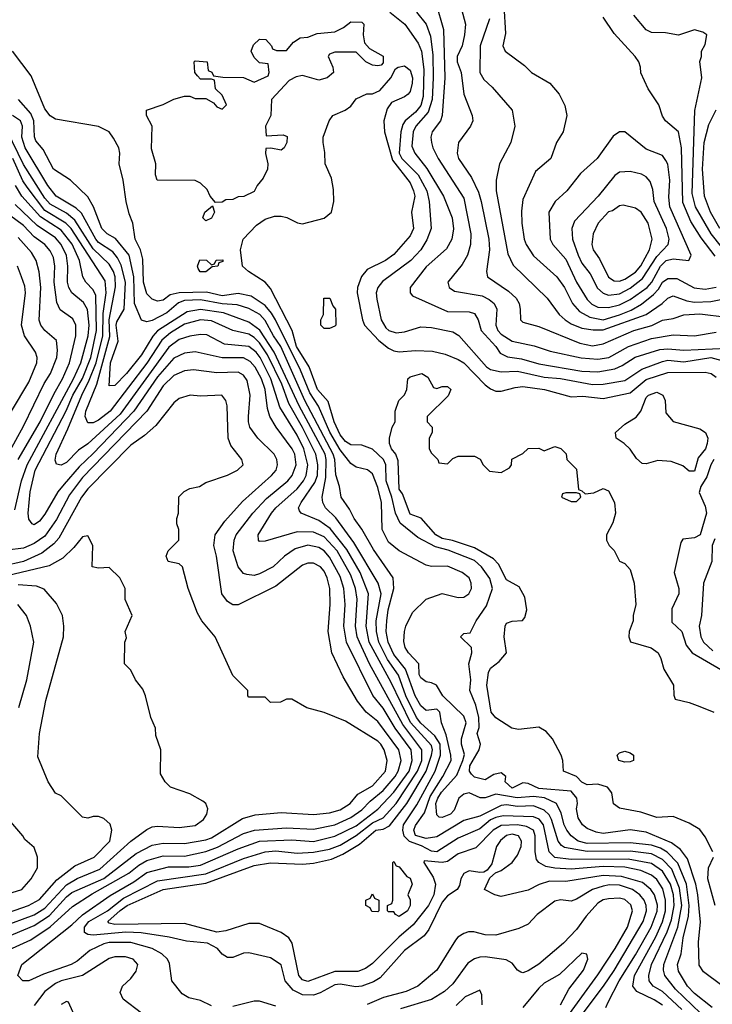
# Model space of a CAD drawing. Header units: inches. Extents: x 1793389 to 1900389, y 320802 to 470796.
# Tile 605 of 656: x 1853496 to 1856076, y 421082 to 424747. Entities that reach past the tile are written whole.
import ezdxf

# ---------------------------------------------------------------- set-up
doc = ezdxf.new("R2010")
doc.units = ezdxf.units.IN
doc.header["$MEASUREMENT"] = 0
doc.layers.add('B8452', color=7, linetype='Continuous')

msp = doc.modelspace()

# ---------------------------------------------------------------- linework, layer by layer
at = {"layer": 'B8452', "color": 2}
for points, elevation in [([(1855046, 424810), (1855074.6, 424710), (1855079.6, 424530), (1855070.4, 424390), (1855063.8, 424370), (1855033, 424330), (1855028.2, 424310), (1855030.4, 424290), (1855034.9, 424270), (1855054.4, 424230), (1855150, 424082.8), (1855177, 423950), (1855175.8, 423910), (1855163.8, 423870), (1855143.9, 423836.1), (1855090.8, 423770), (1855096, 423750), (1855115.9, 423735.9), (1855218.5, 423718.5), (1855245.1, 423705.1), (1855263, 423690), (1855274, 423670), (1855270.3, 423610), (1855277, 423590), (1855290, 423577), (1855330, 423550.4), (1855412.5, 423532.5), (1855472.7, 423512.7), (1855588.1, 423488.1), (1855650, 423483.2), (1855690.7, 423489.3), (1855763.7, 423530), (1855850, 423560.8), (1855930, 423574.3), (1856010, 423570.4), (1856090, 423583.7)], 266), ([(1855130.7, 424830), (1855156.3, 424730), (1855152.7, 424690), (1855143.8, 424650), (1855125.7, 424610), (1855125.7, 424590), (1855140.3, 424550), (1855150.4, 424470), (1855182, 424390), (1855184, 424370), (1855174.8, 424350), (1855130.7, 424290), (1855126, 424250), (1855130.5, 424230), (1855179, 424159), (1855204.8, 424104.8), (1855215.6, 424070), (1855244.2, 423930), (1855246.7, 423890), (1855234.9, 423810), (1855239.1, 423790), (1855316.7, 423736.7), (1855344.9, 423710), (1855356.3, 423690), (1855360.7, 423670), (1855361, 423630), (1855370, 423621), (1855430, 423604.9), (1855582.6, 423542.6), (1855630, 423533.1), (1855670, 423540.3), (1855783.7, 423590), (1855850.8, 423609.2), (1855890, 423628.7), (1855930, 423634.9), (1855970, 423648), (1856030, 423651.5), (1856130, 423639.5)], 270), ([(1854875.2, 424775.2), (1854930.4, 424730), (1854980, 424660), (1854992.3, 424630), (1855001.5, 424561.5), (1854998.8, 424461.2), (1854990, 424427.8), (1854970, 424403.1), (1854931.8, 424370), (1854923.7, 424356.3), (1854916.1, 424330), (1854910.2, 424250.2), (1854919.6, 424230), (1854980.8, 424170), (1855012.6, 424110), (1855021.7, 424070), (1855028.4, 423970), (1855013, 423927), (1854990.4, 423890), (1854952.7, 423850), (1854847.9, 423772.1), (1854830.3, 423749.7), (1854823.7, 423730), (1854826.4, 423706.4), (1854842.6, 423630), (1854859.5, 423599.5), (1854870.7, 423590), (1854898.3, 423581.7), (1854930, 423584.9), (1854990, 423603.8), (1855030, 423601.3), (1855110, 423584.9), (1855132.1, 423572.1), (1855235.1, 423455.1), (1855250, 423445.3), (1855290, 423436.5), (1855350, 423439), (1855450, 423416.5), (1855510, 423411.3), (1855630, 423389.1), (1855670, 423390.2), (1855750, 423404.4), (1855813.3, 423446.7), (1855890, 423474.9), (1855910, 423479.1), (1855970, 423474), (1856070, 423489.2), (1856144, 423470)], 258), ([(1854974.8, 424774.8), (1855010, 424730.6), (1855025.9, 424685.9), (1855034.6, 424614.6), (1855036.9, 424530), (1855032, 424450), (1855017.7, 424402.3), (1854971.8, 424350), (1854961.5, 424330), (1854956.7, 424276.7), (1854968.4, 424250), (1855013.3, 424193.3), (1855075.3, 424090), (1855107, 424010), (1855111.8, 423968.2), (1855106, 423930), (1855085.5, 423894.5), (1855010, 423827), (1854950.8, 423750), (1854951, 423730), (1854958.8, 423718.8), (1855090, 423660.4), (1855170, 423659.5), (1855190, 423653), (1855203.8, 423630), (1855215.3, 423590), (1855270.3, 423530), (1855285.4, 423505.4), (1855312.6, 423492.6), (1855364.8, 423484.8), (1855430, 423466.5), (1855590, 423438.5), (1855650, 423436.1), (1855712.7, 423447.3), (1855740.3, 423459.7), (1855789, 423491), (1855880.8, 423519.2), (1855910, 423522.4), (1855970, 423516.9), (1856130, 423524.4)], 262), ([(1855299, 424799), (1855305.2, 424694.8), (1855296, 424650), (1855304.7, 424630), (1855376.8, 424576.8), (1855402, 424550), (1855471.3, 424510), (1855506, 424470), (1855527.1, 424427.1), (1855534.8, 424390), (1855520.7, 424330), (1855496.3, 424290), (1855474, 424230), (1855418, 424182), (1855370, 424078), (1855365.3, 424034.7), (1855367, 423990), (1855375.5, 423930), (1855383, 423910), (1855410, 423867.7), (1855497.1, 423790), (1855524.9, 423750), (1855555.3, 423690), (1855581.1, 423661.1), (1855620.3, 423640.3), (1855669.8, 423630.2), (1855730, 423648.4), (1855774.2, 423665.8), (1855811.9, 423688.1), (1855856.5, 423723.5), (1855875.5, 423744.5), (1855890, 423770.3), (1855910, 423784.2), (1855944.2, 423784.2), (1856009.1, 423749.1), (1856050, 423744), (1856090, 423751.6)], 278), ([(1855246, 424750), (1855211.7, 424650), (1855210.5, 424550.5), (1855224.7, 424524.7), (1855255.9, 424495.9), (1855330.5, 424410.5), (1855341, 424350), (1855326, 424290), (1855282.8, 424210), (1855270.6, 424149.4), (1855270.5, 424110), (1855314.9, 423874.9), (1855333.7, 423833.7), (1855460.7, 423710), (1855505.5, 423650), (1855528, 423630), (1855550, 423614.9), (1855590, 423598.9), (1855632.4, 423592.4), (1855670, 423593), (1855829.8, 423650.2), (1855889.6, 423690), (1855910, 423710.5), (1855930, 423719.5), (1855980.6, 423700.6), (1856010, 423695.5), (1856070, 423697.4), (1856150, 423714.4)], 274), ([(1856087.2, 423867.2), (1856034.8, 423934.8), (1855996, 423996), (1855966.1, 424066.1), (1855961.7, 424270), (1855950, 424329), (1855902, 424370), (1855890, 424388), (1855877.2, 424430), (1855837.2, 424490), (1855809.3, 424549.3), (1855809.2, 424570), (1855802.7, 424590), (1855789.2, 424610), (1855710, 424696), (1855670, 424756)], 278), ([(1856110, 423901), (1856071.9, 423950), (1856014, 424050), (1856000.5, 424099.5), (1856011.5, 424408.5), (1856037.2, 424530), (1856029.1, 424590.9), (1856035.3, 424610), (1856035.3, 424630), (1856050, 424654), (1856055.3, 424690), (1856040.2, 424700.2), (1856010, 424709), (1855950, 424689), (1855902, 424698), (1855850, 424699), (1855830, 424709), (1855783.7, 424763.7)], 274), ([(1856075.4, 421070), (1856010, 421123.1), (1855984, 421150), (1855950, 421205.2), (1855946.9, 421230), (1855959.7, 421270), (1855968.1, 421330), (1855987.5, 421410), (1855989.9, 421450), (1855979.5, 421530), (1855948.1, 421608.1), (1855908.1, 421648.1), (1855883.1, 421663.1), (1855850, 421674.8), (1855770, 421683.2), (1855610, 421680.7), (1855576.2, 421690), (1855549.8, 421709.8), (1855533.7, 421730), (1855524.2, 421750), (1855513.5, 421793.5), (1855495.1, 421830), (1855451.2, 421851.2), (1855410, 421855.7), (1855348.6, 421851.4), (1855270, 421863.9), (1855230, 421851.2), (1855211.3, 421851.3), (1855170, 421869.7), (1855150, 421865.1), (1855132.2, 421850), (1855114.7, 421805.3), (1855100.4, 421790), (1855070, 421777.6), (1855059, 421779), (1855050, 421788), (1855046.6, 421830), (1855053.8, 421850), (1855067.5, 421872.5), (1855124.2, 421935.8), (1855147.2, 421990), (1855152.5, 422012.5), (1855141.7, 422050), (1855141.5, 422070), (1855158.7, 422130), (1855150, 422155.1), (1855072.7, 422230), (1855048.7, 422270), (1855030, 422279.3), (1855010, 422282.7), (1854990, 422297.2), (1854984.2, 422310), (1854982.7, 422350), (1854944.5, 422390), (1854932, 422410), (1854927.2, 422432.8), (1854929.4, 422470), (1854934, 422490), (1854959.3, 422540.7), (1855010, 422590.8), (1855070, 422610.8), (1855130, 422596.3), (1855150, 422597.3), (1855169, 422610), (1855179.5, 422630), (1855178.4, 422650), (1855170, 422669), (1855144, 422690), (1855090, 422713.3), (1855030, 422712), (1855010, 422717), (1854909.3, 422770), (1854870, 422802), (1854846, 422850), (1854844.2, 422950), (1854830, 423005.2), (1854810, 423057.2), (1854791.7, 423071.7), (1854750, 423080.9), (1854730, 423094.5), (1854690, 423146), (1854651.9, 423211.9), (1854608.6, 423308.6), (1854577.5, 423357.5), (1854542.6, 423442.6), (1854448.9, 423630), (1854434.7, 423654.7), (1854410, 423683.1), (1854358.2, 423718.2), (1854310, 423727.8), (1854250, 423718.5), (1854192.5, 423732.5), (1854090.1, 423729.9), (1854056.7, 423723.3), (1854030, 423703.6), (1854010, 423699.5), (1853990, 423707), (1853970, 423726), (1853957.3, 423770), (1853955.2, 423855.2), (1853946.3, 423890), (1853926.6, 423930), (1853918, 423990), (1853903.9, 424023.9), (1853892.7, 424070), (1853881.2, 424150), (1853866.6, 424210), (1853869.2, 424250), (1853865.2, 424270), (1853845.6, 424305.6), (1853829.2, 424329.2), (1853789.3, 424349.3), (1853630, 424377.2), (1853610, 424389), (1853590, 424415.3), (1853538.3, 424538.3), (1853469.7, 424630)], 258), ([(1856111.9, 421151.9), (1856042.9, 421202.9), (1856027.6, 421227.6), (1856025.1, 421314.9), (1856032.1, 421387.9), (1856022.4, 421490), (1856014.5, 421530), (1855984.1, 421624.1), (1855958.2, 421658.2), (1855923.9, 421683.9), (1855830, 421723), (1855770, 421731.8), (1855670, 421718.3), (1855643.1, 421723.1), (1855610, 421736.2), (1855592.3, 421750), (1855576.6, 421776.6), (1855569.6, 421810), (1855574, 421830), (1855571.6, 421850), (1855550, 421875.1), (1855430, 421886.2), (1855390, 421903.6), (1855370, 421906.6), (1855330, 421886.4), (1855305.1, 421910), (1855306.6, 421930), (1855290, 421944.5), (1855261.7, 421938.3), (1855230, 421918), (1855190, 421928), (1855179.3, 421939.3), (1855171.3, 421950), (1855172.4, 421970), (1855207.8, 422030), (1855212.3, 422050), (1855200.7, 422090), (1855207.3, 422112.7), (1855207, 422150), (1855195.4, 422195.4), (1855172.3, 422250), (1855176, 422290), (1855169.2, 422350), (1855180.9, 422390), (1855179, 422410), (1855138, 422450), (1855150, 422462), (1855174.6, 422465.4), (1855196, 422510), (1855235.1, 422564.9), (1855257.4, 422630), (1855247.3, 422667.3), (1855216.3, 422710), (1855190, 422734.5), (1855092.6, 422772.6), (1855044.4, 422784.4), (1854979.3, 422819.3), (1854913.5, 422873.5), (1854896.2, 422910), (1854882.3, 422970), (1854861.5, 423030), (1854860.3, 423090), (1854851.7, 423110), (1854810, 423148.4), (1854770, 423163.5), (1854730, 423164.8), (1854710, 423176.4), (1854690, 423201.7), (1854667.1, 423250), (1854645.3, 423325.3), (1854605, 423370), (1854574.4, 423454.4), (1854527.5, 423530), (1854511.2, 423590), (1854430, 423746), (1854410, 423769.5), (1854348, 423810), (1854326, 423830), (1854318, 423890), (1854328.7, 423930), (1854378, 423982), (1854410, 424004.7), (1854444.7, 424015.3), (1854470, 424016), (1854490.7, 424010.7), (1854530.9, 423990.9), (1854550, 423987.3), (1854630, 424008), (1854657.2, 424030), (1854666, 424070), (1854665.6, 424114.4), (1854657.5, 424157.5), (1854634, 424210), (1854632.9, 424252.9), (1854626, 424290), (1854626, 424310), (1854649, 424370), (1854662, 424390), (1854708, 424410), (1854730, 424424.7), (1854750, 424452), (1854788.7, 424471.3), (1854810, 424471.3), (1854837.2, 424482.8), (1854878, 424530), (1854896.4, 424563.6), (1854906, 424570), (1854930, 424574.8), (1854950, 424558.8), (1854959.3, 424530), (1854957.6, 424510), (1854950, 424479), (1854942.8, 424470), (1854930, 424459.3), (1854881.4, 424438.6), (1854865.2, 424414.8), (1854853, 424370), (1854854.4, 424330), (1854884.4, 424224.4), (1854950, 424139.3), (1854963.6, 424110), (1854967.4, 424090), (1854956, 424030), (1854962.6, 423970), (1854950, 423942), (1854890, 423873.3), (1854859.1, 423850), (1854790, 423816.9), (1854769.3, 423790.7), (1854754.6, 423750), (1854753.4, 423730), (1854773.1, 423630), (1854781.1, 423610), (1854833.4, 423553.4), (1854870, 423523.8), (1854890, 423514.4), (1854910, 423510.4), (1854970, 423515.8), (1855033.3, 423513.3), (1855081.4, 423501.4), (1855130, 423482.4), (1855150.2, 423470.2), (1855230, 423388), (1855250, 423372.7), (1855270, 423364.4), (1855290, 423364.4), (1855341.5, 423378.5), (1855370, 423381.1), (1855451.3, 423370), (1855550, 423343), (1855594, 423346), (1855670, 423337.6), (1855770, 423358.7), (1855830, 423407.9), (1855910, 423433.8), (1856050, 423434.9), (1856071.3, 423430), (1856090, 423416)], 254), ([(1856032.4, 421050), (1855938.6, 421138.6), (1855898.9, 421190), (1855893.7, 421210), (1855895.6, 421230), (1855947.4, 421370), (1855962.3, 421450), (1855954.4, 421514.4), (1855925.2, 421585.2), (1855890, 421621.8), (1855850, 421642.3), (1855770, 421652.7), (1855610, 421650.6), (1855526.1, 421666.1), (1855513.8, 421673.8), (1855501.7, 421690), (1855477.4, 421770), (1855467.8, 421787.8), (1855450, 421805.1), (1855410, 421820.8), (1855350, 421818), (1855310, 421825.1), (1855290, 421822.3), (1855210, 421783.1), (1855150, 421766.9), (1855050, 421706), (1855010, 421699.1), (1854971.1, 421711.1), (1854964.5, 421730), (1854970, 421747.3), (1855004.5, 421795.5), (1855024.5, 421855.5), (1855072.9, 421930), (1855103, 421990), (1855102.7, 422010), (1855085.2, 422085.2), (1855067.3, 422130), (1855061.6, 422170), (1855050, 422180.5), (1855010, 422175.8), (1854990, 422193.3), (1854969, 422230), (1854933.1, 422330), (1854890, 422384), (1854868.1, 422430), (1854861.8, 422470), (1854863.1, 422510), (1854868.8, 422550), (1854889.7, 422629.7), (1854887.3, 422670), (1854814.6, 422774.6), (1854771.1, 422851.1), (1854742, 422890), (1854725.1, 422925.1), (1854694, 422970), (1854687.8, 423010), (1854673.5, 423053.5), (1854669.8, 423110), (1854663.9, 423130), (1854558.2, 423330), (1854468.9, 423530), (1854441.2, 423570), (1854410, 423627.8), (1854391.1, 423650), (1854350, 423672.3), (1854305.7, 423685.7), (1854250, 423689.1), (1854170, 423703.9), (1854110, 423701.6), (1854087.5, 423692.5), (1854043.6, 423656.4), (1853990, 423627.1), (1853970, 423622), (1853950, 423628.7), (1853923.8, 423690), (1853921.8, 423790), (1853904.2, 423870), (1853852.4, 423932.4), (1853822, 423950), (1853802, 423970), (1853770.9, 424050.9), (1853750, 424087), (1853686, 424150), (1853621.6, 424190), (1853583.5, 424263.5), (1853556.3, 424296.3), (1853550.9, 424310.9), (1853548.9, 424370), (1853537.2, 424397.2), (1853491.8, 424450)], 262), ([(1856103.9, 423970), (1856069.8, 424030), (1856046.9, 424090), (1856039.4, 424190), (1856045.8, 424290), (1856063.5, 424356.5), (1856090, 424410.8)], 270), ([(1855963.1, 421063.1), (1855890, 421129.8), (1855856.2, 421150), (1855841.3, 421170), (1855839.7, 421190), (1855849.8, 421230), (1855908.1, 421351.9), (1855923.6, 421396.4), (1855934.1, 421450), (1855931.3, 421490), (1855920.2, 421530), (1855890, 421578.5), (1855850, 421606.8), (1855763.1, 421623.1), (1855550, 421621.2), (1855490, 421628.7), (1855468.5, 421650), (1855447.6, 421750), (1855431.2, 421771.2), (1855410, 421779.8), (1855296.7, 421783.3), (1855270, 421777.8), (1855250, 421768.7), (1855210, 421736), (1855130, 421701.1), (1855050, 421649.8), (1855030, 421652.8), (1854992.7, 421672.7), (1854948.2, 421688.2), (1854928.8, 421708.8), (1854923.9, 421730), (1854926, 421750), (1854975.3, 421824.7), (1855043.2, 421950), (1855063.2, 422010), (1855062.4, 422050), (1855042.1, 422082.1), (1854990, 422128.7), (1854973.8, 422150), (1854935, 422230), (1854907, 422307), (1854865.6, 422365.6), (1854833.3, 422430), (1854825.5, 422470), (1854823.7, 422510), (1854842.4, 422610), (1854831, 422650), (1854740.6, 422800.6), (1854673.4, 422893.4), (1854635.6, 422930), (1854625.6, 422950), (1854622.4, 422970), (1854636.6, 423043.4), (1854637.8, 423110), (1854633.7, 423130), (1854536.8, 423310), (1854444.5, 423510), (1854391.1, 423591.1), (1854350, 423621.5), (1854255.7, 423655.7), (1854170, 423668.8), (1854120.4, 423659.6), (1854010, 423588.5), (1853991.5, 423568.5), (1853950, 423499.7), (1853894.3, 423430), (1853850, 423386), (1853830, 423384), (1853833.8, 423470), (1853863.2, 423550), (1853855.7, 423610), (1853857.8, 423622.2), (1853884.8, 423670), (1853889.8, 423770), (1853873.5, 423833.5), (1853860.4, 423860.4), (1853842.5, 423882.5), (1853790, 423917.3), (1853779.3, 423930), (1853726.8, 424026.8), (1853705.9, 424045.9), (1853631.6, 424090), (1853601.1, 424130), (1853516.8, 424270), (1853504.4, 424310), (1853507, 424350), (1853499.5, 424370), (1853469.7, 424389.7)], 266), ([(1855890, 421079.1), (1855859.3, 421099.3), (1855794.5, 421130), (1855780.5, 421150), (1855786.2, 421190), (1855866, 421334), (1855890.4, 421389.6), (1855902.2, 421430), (1855901.8, 421470), (1855891.8, 421511.8), (1855870, 421546.6), (1855850, 421563.5), (1855810, 421580.8), (1855750, 421592.4), (1855670, 421595.2), (1855550, 421585.3), (1855488.9, 421588.9), (1855455.8, 421595.8), (1855429.7, 421609.7), (1855421, 421621), (1855416.4, 421650), (1855416.4, 421710), (1855409.6, 421730), (1855383.7, 421743.7), (1855350.5, 421750.5), (1855290, 421747.8), (1855260.3, 421730), (1855195.6, 421664.4), (1855130, 421642), (1855090, 421613.3), (1855070, 421609.6), (1855003, 421617), (1855002, 421610), (1855036.2, 421556.2), (1855045.2, 421530), (1855038.2, 421490), (1855019.2, 421450), (1854961.9, 421378.1), (1854908.2, 421331.8), (1854810, 421234), (1854784.2, 421215.8), (1854755.8, 421204.2), (1854670, 421204.5), (1854570, 421166.9), (1854550, 421173.6), (1854536.3, 421190), (1854511.3, 421310), (1854498.4, 421330), (1854470, 421349.6), (1854390, 421383.5), (1854350, 421383.1), (1854264.4, 421355.6), (1854230, 421351.1), (1854110, 421383.5), (1853850, 421379.7), (1853830, 421384.5), (1853824.5, 421390), (1853870, 421432.1), (1853896.9, 421450), (1854030, 421510.2), (1854190, 421532.9), (1854370, 421598.6), (1854430, 421608.9), (1854550, 421604.4), (1854590, 421607.7), (1854658, 421622), (1854699.4, 421640.6), (1854761.8, 421678.2), (1854822.9, 421730), (1854850, 421734.4), (1854873.9, 421746.1), (1854938.8, 421830), (1855010.6, 421950), (1855030.6, 422010), (1855033.3, 422030), (1855030, 422045.2), (1854951.5, 422131.5), (1854879.6, 422279.6), (1854797.7, 422430), (1854786.8, 422490), (1854796, 422610), (1854764.8, 422690), (1854715.3, 422775.3), (1854653.1, 422853.1), (1854610, 422883.1), (1854544, 422910), (1854538.6, 422918.6), (1854535.1, 422930), (1854544.2, 422950), (1854595.2, 423024.8), (1854605.3, 423050), (1854606.3, 423090), (1854599.8, 423130), (1854550, 423229.7), (1854498.5, 423318.5), (1854472.1, 423390), (1854419.3, 423499.3), (1854390, 423543.9), (1854370, 423564.2), (1854350, 423576.4), (1854289.8, 423589.8), (1854210, 423626.2), (1854170, 423629.8), (1854110, 423613.8), (1854058.1, 423581.9), (1854025.9, 423554.1), (1853970, 423468.4), (1853832.9, 423290), (1853790, 423256.3), (1853770, 423246.3), (1853750, 423246.6), (1853739.7, 423270), (1853743.1, 423290), (1853782.9, 423390), (1853831.9, 423568.1), (1853829.9, 423630.1), (1853852.5, 423752.5), (1853851.6, 423790), (1853845.8, 423810), (1853830, 423836.9), (1853770, 423894.2), (1853701, 424001), (1853670, 424027.1), (1853610, 424060.3), (1853590, 424083.1), (1853510, 424208.2), (1853450, 424332.8)], 270), ([(1855679.3, 421070), (1855687.6, 421090), (1855728.7, 421170), (1855790, 421267), (1855847.9, 421370), (1855870.5, 421429.5), (1855872, 421452), (1855860.9, 421490), (1855846.9, 421510), (1855815.5, 421535.5), (1855738.4, 421558.4), (1855670, 421561.6), (1855530, 421539.7), (1855470, 421540.5), (1855431.7, 421528.3), (1855390, 421507.3), (1855290, 421484), (1855266, 421490), (1855228, 421510), (1855247.3, 421552.7), (1855268, 421572), (1855290, 421581), (1855330, 421610.7), (1855350, 421637.3), (1855364.2, 421670), (1855365.6, 421690), (1855354, 421710), (1855330, 421716), (1855310, 421711), (1855287.6, 421692.4), (1855272.4, 421670), (1855254.8, 421605.2), (1855238, 421582), (1855225.4, 421574.6), (1855210, 421573.2), (1855170, 421579.3), (1855150, 421568.7), (1855138.8, 421550), (1855134.8, 421525.2), (1855126, 421510), (1855090, 421486), (1855070, 421462.7), (1855019.6, 421360.4), (1855002.9, 421337.1), (1854930, 421282.7), (1854838.5, 421181.5), (1854814.1, 421165.9), (1854770, 421149.7), (1854748, 421148), (1854690, 421156.9), (1854670, 421154.7), (1854615.3, 421124.7), (1854590, 421116.4), (1854550, 421118), (1854514.6, 421134.6), (1854485.6, 421170), (1854469.6, 421229.6), (1854430, 421256), (1854350, 421274), (1854330, 421273.2), (1854290, 421257.2), (1854270, 421257.2), (1854250, 421268.7), (1854232.7, 421290), (1854195.3, 421310), (1854117.2, 421317.2), (1854052.9, 421332.9), (1853949, 421349), (1853891.4, 421351.4), (1853770, 421339.4), (1853750, 421342.3), (1853737.6, 421350), (1853737.3, 421370), (1853754, 421390), (1853823.1, 421430), (1853882.8, 421477.2), (1854010, 421542.2), (1854190, 421567.7), (1854330, 421625.2), (1854410, 421650.2), (1854450, 421653.4), (1854530, 421644.9), (1854590, 421648.3), (1854650, 421659.7), (1854690, 421675.2), (1854750, 421710.2), (1854810, 421758.3), (1854850, 421776.1), (1854898.8, 421830), (1854978, 421950), (1854994, 421990), (1854994.6, 422030), (1854923.8, 422123.8), (1854799.3, 422350), (1854762.2, 422430), (1854753.8, 422450), (1854746.8, 422490), (1854753.8, 422590), (1854746.8, 422630), (1854730, 422679.6), (1854678.2, 422770), (1854630, 422822.3), (1854590, 422839.8), (1854530, 422841.1), (1854410, 422806), (1854390, 422805.2), (1854385.2, 422810), (1854384.5, 422830), (1854433.6, 422910), (1854450, 422930.4), (1854530, 423001.1), (1854553.5, 423030), (1854563.5, 423050), (1854569.8, 423090), (1854554.6, 423150), (1854530, 423200.5), (1854464.9, 423304.9), (1854431.5, 423410), (1854391.6, 423490), (1854376.8, 423510), (1854350, 423530.9), (1854259.5, 423539.5), (1854193.4, 423573.4), (1854170, 423575.8), (1854129.6, 423569.6), (1854090, 423556.4), (1854051.7, 423528.3), (1853870, 423279.2), (1853750, 423168.3), (1853715.6, 423144.4), (1853670, 423098.4), (1853650, 423089.4), (1853633.2, 423093.2), (1853627.7, 423107.7), (1853631.8, 423130), (1853675.9, 423224.1), (1853727.2, 423350), (1853755.2, 423404.8), (1853780.5, 423470), (1853805.6, 423570), (1853807, 423653), (1853818.6, 423730), (1853814.6, 423774.6), (1853687.7, 423970), (1853668.3, 423990), (1853590, 424037.2), (1853523.7, 424123.7), (1853507.6, 424147.6), (1853470.4, 424230.4)], 274), ([(1854210, 421077.2), (1854170, 421097.2), (1854126.3, 421106.3), (1854101.5, 421121.5), (1854062.7, 421170), (1854053.8, 421233.8), (1854046.6, 421250), (1854026, 421270), (1853989.2, 421290), (1853910, 421312.3), (1853830, 421312.7), (1853810, 421306.9), (1853757.7, 421282.3), (1853710, 421242.9), (1853687.3, 421230), (1853585.2, 421194.8), (1853530, 421169.3), (1853508, 421170), (1853489.3, 421189.3), (1853504, 421230), (1853690, 421378.7), (1853730, 421416), (1853833, 421487), (1853921.7, 421538.3), (1853970, 421572.4), (1854050, 421593.6), (1854126.1, 421593.9), (1854170, 421600.7), (1854310, 421661.3), (1854390, 421689.1), (1854510, 421694.4), (1854590, 421688.2), (1854670, 421708.1), (1854750, 421747.2), (1854830, 421808.9), (1854890, 421871.5), (1854947.1, 421950), (1854958.4, 421990), (1854954.2, 422030), (1854895.1, 422110), (1854850, 422184.2), (1854811.6, 422231.6), (1854714, 422430), (1854703.5, 422490), (1854708.4, 422570), (1854703.5, 422630), (1854690, 422674.5), (1854650, 422746.3), (1854630, 422769.7), (1854610, 422783.1), (1854569, 422791), (1854522.6, 422777.4), (1854482, 422750), (1854440.7, 422710), (1854390, 422684.2), (1854370, 422678.4), (1854341.6, 422681.6), (1854330, 422686), (1854309.6, 422710), (1854291.6, 422770), (1854295.1, 422810), (1854303, 422830), (1854364.2, 422910), (1854415, 422965), (1854494.7, 423030), (1854511.1, 423050), (1854525.7, 423090), (1854521, 423130), (1854511, 423150), (1854451.3, 423230), (1854427.8, 423270), (1854419.4, 423299.4), (1854410.8, 423370), (1854396.5, 423410), (1854373.6, 423453.6), (1854354.5, 423474.5), (1854330, 423488.4), (1854250, 423488.4), (1854150, 423511.2), (1854110, 423506.3), (1854070, 423486.6), (1854010, 423417.7), (1853921.3, 423290), (1853770, 423132.3), (1853717.1, 423082.9), (1853661.3, 423018.7), (1853638.3, 422990), (1853590, 422907), (1853570, 422880.9), (1853550, 422867), (1853542, 422870), (1853530, 422888), (1853527.8, 422910), (1853535.1, 422990), (1853554, 423070), (1853668.7, 423291.3), (1853693.8, 423350), (1853730, 423411.8), (1853760.9, 423490), (1853782.8, 423590), (1853779.8, 423719.8), (1853770, 423742), (1853742.9, 423770), (1853731.3, 423790), (1853718.7, 423850), (1853691, 423911), (1853650, 423963.1), (1853573.1, 424013.1), (1853503.9, 424090), (1853481.1, 424130)], 278), ([(1853477.9, 422922.1), (1853502.5, 423030), (1853523.8, 423090), (1853696.8, 423410), (1853723.5, 423470), (1853751.4, 423570), (1853754.5, 423610), (1853748.7, 423668.7), (1853733.8, 423693.8), (1853689.8, 423729.8), (1853679.7, 423750), (1853674, 423770), (1853675.6, 423830), (1853671, 423869), (1853650.8, 423910), (1853630, 423935.1), (1853560.9, 423980.9), (1853478.9, 424058.9)], 282), ([(1853490.6, 423109.4), (1853572.7, 423250), (1853624, 423356), (1853655.6, 423410), (1853681.7, 423470), (1853705.1, 423570), (1853705.6, 423610), (1853693.6, 423633.6), (1853646.9, 423666.9), (1853634, 423694), (1853625.1, 423770), (1853627.1, 423830), (1853621.5, 423861.5), (1853610, 423886.6), (1853589.6, 423910), (1853550, 423939.1), (1853510, 423981), (1853458.7, 424018.7)], 286), ([(1853453.3, 423130), (1853510, 423234), (1853587.2, 423392.8), (1853611.1, 423430), (1853634, 423490), (1853637.4, 423517.4), (1853632.9, 423552.9), (1853589.4, 423590), (1853574.5, 423610), (1853568.3, 423628.3), (1853575.4, 423750), (1853568.3, 423808.3), (1853557.6, 423850), (1853540.1, 423880.1), (1853490, 423935.6)], 290), ([(1853465.1, 423290), (1853530, 423397.3), (1853559.6, 423470), (1853560.7, 423490), (1853554.5, 423510), (1853513.6, 423570), (1853502.4, 423610), (1853517.4, 423730), (1853514.8, 423754.8), (1853503, 423790), (1853487.6, 423830)], 294), ([(1853399.5, 421260.5), (1853537.5, 421322.5), (1853609.2, 421370.8), (1853693.4, 421446.6), (1853766.7, 421493.3), (1853903, 421570), (1853939.9, 421600.1), (1853970, 421617.3), (1854030, 421634.9), (1854110, 421633.8), (1854190, 421651.3), (1854232.6, 421667.4), (1854330, 421718.3), (1854370.3, 421730.3), (1854490, 421739), (1854590, 421734), (1854670, 421750.2), (1854730, 421778), (1854770, 421806.5), (1854801, 421839), (1854850, 421878.3), (1854895.1, 421930), (1854906.4, 421950), (1854917.6, 421990), (1854908.5, 422030), (1854830, 422135.1), (1854787.3, 422170), (1854754, 422210), (1854700.8, 422300.8), (1854658.4, 422390), (1854645.6, 422470), (1854652.6, 422570), (1854651.1, 422630), (1854642, 422670), (1854630, 422694.5), (1854616.2, 422710), (1854590, 422723.6), (1854570, 422723.6), (1854550, 422716.2), (1854450, 422638.4), (1854310, 422569.2), (1854290, 422569.2), (1854270, 422581.2), (1854249.3, 422610), (1854229.6, 422750), (1854219.5, 422790), (1854223.7, 422830), (1854259.7, 422880.3), (1854326.2, 422953.8), (1854434, 423050), (1854451.6, 423070), (1854456.2, 423090), (1854454.5, 423110), (1854444.5, 423130), (1854383.7, 423190), (1854354, 423230), (1854347.8, 423250), (1854347.8, 423270), (1854354.7, 423350), (1854343.8, 423403.8), (1854330, 423423.7), (1854310, 423434.7), (1854230, 423432.8), (1854143.9, 423443.9), (1854110, 423439.7), (1854070, 423422.4), (1854030, 423383.6), (1853970.2, 423289.8), (1853730, 423043.5), (1853681.4, 422978.6), (1853633.2, 422886.8), (1853590, 422825.1), (1853550, 422796.9), (1853510, 422780.5), (1853450, 422772)], 282), ([(1856077.4, 421650), (1856050, 421706), (1856030, 421733.3), (1855990, 421756.3), (1855930, 421781.6), (1855870, 421778), (1855810, 421798), (1855730, 421811.8), (1855708.2, 421828.2), (1855701.6, 421870), (1855686, 421890), (1855650, 421901.3), (1855610, 421899.6), (1855590, 421909.6), (1855569.8, 421929.8), (1855521.2, 421950), (1855519.5, 421990), (1855512.7, 422010), (1855480.9, 422070), (1855457.5, 422097.5), (1855430, 422113.6), (1855354.4, 422105.6), (1855329.7, 422109.7), (1855270, 422149.2), (1855252.7, 422170), (1855235.8, 422270), (1855242.3, 422317.7), (1855250, 422334), (1855281.7, 422358.3), (1855309.2, 422390), (1855300.7, 422450), (1855304.2, 422490), (1855310, 422500.7), (1855330, 422508), (1855369.4, 422510.6), (1855378, 422522), (1855385.1, 422550), (1855378, 422598), (1855356.1, 422636.1), (1855310, 422662), (1855280.1, 422720.1), (1855260.7, 422740.7), (1855190, 422781.1), (1855108, 422808), (1855070, 422815.8), (1855046, 422830), (1854991.9, 422891.9), (1854950, 422906), (1854922.4, 422982.4), (1854910, 422999), (1854905.6, 423105.6), (1854897.2, 423130), (1854881.2, 423150), (1854874, 423170), (1854874, 423190), (1854884, 423230), (1854895.3, 423250), (1854895.3, 423290), (1854908.7, 423330), (1854928.9, 423351.1), (1854938, 423370), (1854942, 423410), (1854950, 423418), (1854994, 423430), (1855016.9, 423416.9), (1855038, 423378), (1855050, 423374), (1855070, 423382), (1855090, 423382), (1855102, 423370), (1855092.7, 423347.3), (1855014, 423270), (1855014, 423250), (1855032, 423230), (1855032, 423210), (1855022, 423190), (1855022, 423150), (1855030, 423134), (1855054, 423110), (1855058, 423098), (1855090, 423094), (1855110, 423114), (1855130, 423122), (1855190, 423122), (1855211.1, 423111.1), (1855222, 423090), (1855246.4, 423066.4), (1855290, 423062), (1855320.4, 423079.6), (1855328, 423090), (1855328.9, 423111.1), (1855370, 423132), (1855390, 423151.3), (1855430, 423152), (1855450, 423142), (1855490, 423158), (1855511.3, 423151.3), (1855531.1, 423131.1), (1855534, 423110), (1855570, 423074), (1855578, 422998), (1855590, 422994), (1855602, 422982), (1855634.6, 422985.4), (1855670, 423002), (1855690, 422994), (1855711.3, 422950), (1855716, 422910), (1855705.4, 422874.6), (1855682, 422830), (1855682, 422810), (1855692, 422790), (1855710.9, 422770.9), (1855730, 422732), (1855750, 422722.8), (1855770, 422701), (1855784.9, 422650), (1855790.7, 422570), (1855781, 422530), (1855781, 422510), (1855766, 422470), (1855764.7, 422450), (1855771.1, 422431.1), (1855848.5, 422408.5), (1855874, 422390), (1855884.9, 422370), (1855896, 422330), (1855932, 422270), (1855932.7, 422232.7), (1855938, 422218), (1855990, 422206), (1856030, 422191), (1856082, 422170)], 250), ([(1853410, 421317.3), (1853550, 421376.2), (1853607, 421413), (1853670, 421482.3), (1853690, 421498.5), (1853810, 421551.2), (1853930, 421643.6), (1853990, 421674.3), (1854030, 421682.7), (1854110, 421681.5), (1854190, 421694.6), (1854210, 421701.7), (1854326, 421774), (1854372.7, 421787.3), (1854470, 421796.4), (1854590, 421788.9), (1854650, 421794.6), (1854690, 421806.5), (1854727.3, 421830), (1854755.3, 421864.7), (1854810, 421894.9), (1854858.3, 421950), (1854864.7, 421990), (1854854.3, 422030), (1854841.6, 422050), (1854830, 422061.6), (1854710, 422136), (1854630, 422169), (1854565.6, 422185.6), (1854510, 422218), (1854490, 422218), (1854467.3, 422207.3), (1854430, 422206), (1854410, 422226), (1854350, 422226), (1854346, 422230), (1854346, 422250), (1854290, 422306), (1854224, 422450), (1854174, 422510), (1854158.6, 422538.6), (1854124, 422630), (1854102, 422710), (1854090, 422722), (1854048.7, 422730), (1854042, 422750), (1854049, 422770), (1854088.7, 422810), (1854088.7, 422850), (1854082, 422870), (1854082, 422890), (1854088, 422910), (1854089.1, 422970.9), (1854108.9, 422991.1), (1854130, 423002), (1854166, 423010), (1854190, 423024.7), (1854270, 423051.3), (1854308, 423070), (1854328.7, 423090), (1854324, 423110), (1854282.5, 423162.5), (1854272.3, 423190), (1854269.3, 423309.3), (1854264, 423330), (1854248.9, 423348.9), (1854170, 423346), (1854130.9, 423349.1), (1854090, 423337.2), (1854070, 423321.2), (1854003.1, 423236.9), (1853960.9, 423199.1), (1853910, 423162.9), (1853750, 423000.5), (1853726.3, 422970), (1853642.3, 422817.7), (1853623.6, 422796.4), (1853578.2, 422761.8), (1853510, 422729.8), (1853281.6, 422678.4)], 286), ([(1856081.8, 423110), (1856070.2, 423090), (1856055.1, 423044.9), (1856032.9, 423010), (1856026.7, 422986.7), (1856050, 422936), (1856054.4, 422910), (1856030.3, 422830), (1856010, 422818.4), (1855966.8, 422813.2), (1855958.8, 422801.2), (1855934.4, 422690), (1855951.3, 422630), (1855951.3, 422610), (1855925.8, 422554.2), (1855924.7, 422504.7), (1855962.8, 422470), (1855978.7, 422418.7), (1856000.5, 422390), (1856108.3, 422328.3)], 254), ([(1853430, 421371.3), (1853550, 421415), (1853590, 421439.7), (1853670, 421527.2), (1853710, 421550.2), (1853794.8, 421585.2), (1853909.8, 421690.2), (1853970, 421733), (1853990, 421743), (1854010, 421746), (1854090, 421740.4), (1854150, 421748.5), (1854181.2, 421770), (1854193.2, 421790), (1854197.2, 421810), (1854189, 421830), (1854178.9, 421838.9), (1854130, 421866), (1854058, 421890), (1854038, 421910), (1854020.4, 421940.4), (1854022, 422030), (1854003.1, 422083.1), (1854002, 422110), (1853984, 422150), (1853965.2, 422230), (1853955.1, 422255.1), (1853928, 422290), (1853910, 422326), (1853886, 422350), (1853888, 422430), (1853894, 422446), (1853888.7, 422470), (1853915.3, 422530), (1853888.9, 422588.9), (1853888.7, 422630), (1853868.7, 422670), (1853830, 422708), (1853790, 422706), (1853766, 422710), (1853768.7, 422790), (1853750, 422826), (1853730, 422822), (1853697.5, 422782.5), (1853656.7, 422743.3), (1853606.1, 422713.9), (1853395.6, 422664.4)], 290), ([(1856085.3, 422814.7), (1856076, 422790), (1856074.6, 422730), (1856042.7, 422650), (1856035.2, 422530), (1856027.7, 422490), (1856033.1, 422450), (1856043.7, 422430), (1856078.2, 422398.2)], 258), ([(1853430, 421415.6), (1853529.2, 421450), (1853570, 421472.2), (1853634.6, 421545.4), (1853701.8, 421598.2), (1853774, 421630), (1853831.6, 421690), (1853839.3, 421730), (1853832.7, 421752.7), (1853810, 421774), (1853790, 421782), (1853770, 421782), (1853750, 421775.3), (1853730, 421779), (1853650, 421858), (1853630, 421868), (1853602, 421910), (1853563.1, 422003.1), (1853569.3, 422090), (1853592.9, 422212.9), (1853659.3, 422450), (1853660.9, 422490), (1853656, 422530), (1853633.8, 422573.8), (1853587.2, 422627.2), (1853558.3, 422638.3), (1853490, 422643.1)], 294), ([(1853493.1, 422186.9), (1853522.7, 422290), (1853549.2, 422430), (1853536, 422490), (1853520.9, 422530), (1853489.2, 422570)], 298), ([(1853330, 421455.8), (1853504, 421510), (1853539, 421550), (1853562, 421590), (1853562, 421630), (1853550, 421666), (1853515.3, 421695.3), (1853508, 421710), (1853455.3, 421770)], 298), ([(1856086.3, 421450), (1856059.2, 421550), (1856062.4, 421590), (1856080.5, 421630)], 250), ([(1855579.7, 421030), (1855670.6, 421149.4), (1855710, 421208.7), (1855818.7, 421390), (1855830.9, 421430), (1855829.7, 421450), (1855822, 421470), (1855806.6, 421490), (1855778.4, 421510), (1855730, 421525.6), (1855693.3, 421526.7), (1855670, 421522), (1855630.2, 421509.8), (1855570, 421473.6), (1855550, 421466.6), (1855510, 421471.6), (1855490, 421466.6), (1855423.9, 421416.1), (1855390, 421381.2), (1855355.9, 421364.1), (1855270, 421339.5), (1855230, 421340.7), (1855187.9, 421352.1), (1855168, 421352), (1855150, 421346), (1855127.7, 421332.3), (1855119.1, 421320.9), (1855050, 421209.2), (1854978.8, 421150), (1854936, 421130), (1854851.8, 421108.2), (1854790, 421081.6)], 278), ([(1855514.4, 421005.6), (1855650, 421192.4), (1855714.8, 421290), (1855760.4, 421370), (1855778.3, 421430), (1855772.5, 421452.5), (1855750, 421472.6), (1855730, 421476.9), (1855690, 421475.4), (1855670, 421471.2), (1855650, 421458.4), (1855606, 421410), (1855570, 421360.9), (1855522, 421310), (1855430, 421232.3), (1855390, 421206.6), (1855370, 421199.3), (1855362.5, 421202.5), (1855350, 421209.2), (1855330, 421235.1), (1855307.7, 421247.7), (1855230, 421259.5), (1855210, 421258), (1855190, 421252), (1855164.8, 421235.2), (1855110, 421158.4), (1855078, 421130), (1855030, 421100.5), (1854914.8, 421065.2)], 282), ([(1853949.4, 421049.4), (1853882, 421102), (1853870, 421126), (1853879, 421150), (1853910, 421178.8), (1853930, 421206), (1853936, 421230), (1853919, 421250), (1853890, 421258.7), (1853850, 421259.6), (1853830, 421253.3), (1853730.2, 421189.8), (1853651, 421170), (1853630, 421159.7), (1853590.4, 421130), (1853550, 421078.4)], 282), ([(1855510, 421080.5), (1855541.1, 421138.9), (1855596.2, 421210), (1855612.3, 421250), (1855608.9, 421268.9), (1855590, 421273.2), (1855506.9, 421193.1), (1855450, 421160.9), (1855430, 421142.7), (1855370.7, 421070)], 286), ([(1855219.3, 421080.7), (1855218, 421118), (1855210, 421135.3), (1855156, 421110), (1855122.4, 421077.6)], 286), ([(1853705.2, 421030), (1853678, 421090), (1853670, 421093.2), (1853650, 421082)], 286), ([(1854450, 421076), (1854390, 421094), (1854370, 421094), (1854290, 421074)], 278)]:
    msp.add_lwpolyline(points, dxfattribs=dict(at, elevation=elevation))
for points, elevation in [([(1854830, 424575.3), (1854810, 424578), (1854786, 424590), (1854750, 424626), (1854670, 424626), (1854650, 424618), (1854644.7, 424610), (1854662, 424570), (1854664.7, 424550), (1854642, 424530), (1854610, 424521.2), (1854550, 424539), (1854525.4, 424534.6), (1854499.6, 424520.4), (1854434, 424450), (1854432, 424390), (1854412, 424350), (1854414, 424314), (1854478, 424318), (1854492, 424312), (1854491, 424290), (1854481, 424270), (1854470, 424261.2), (1854431.3, 424268.7), (1854412.7, 424267.3), (1854411.3, 424248.7), (1854420.7, 424210), (1854418.8, 424190), (1854403.4, 424156.6), (1854381, 424130), (1854370, 424108), (1854331.1, 424088.9), (1854310, 424088), (1854290, 424078), (1854263.6, 424076.4), (1854250, 424068), (1854226, 424066), (1854206, 424090), (1854194.6, 424114.6), (1854170, 424138), (1854150, 424148), (1854008.7, 424150), (1854002, 424170), (1854002.7, 424210), (1853986.8, 424266.8), (1853989, 424350), (1853968.7, 424390), (1853968, 424410), (1854030, 424431.3), (1854070, 424451.3), (1854110, 424462), (1854130, 424462), (1854150, 424454), (1854190, 424454), (1854218, 424438), (1854230, 424422), (1854250, 424414), (1854266, 424430), (1854250, 424466), (1854226, 424490), (1854222, 424522), (1854210, 424526), (1854170, 424526), (1854158, 424538), (1854148, 424550), (1854146, 424590), (1854150, 424594), (1854194, 424590), (1854198, 424558), (1854212, 424552), (1854218, 424538), (1854252.7, 424532.7), (1854330, 424532), (1854370, 424514), (1854422, 424538), (1854426, 424550), (1854422, 424582), (1854390, 424586), (1854370, 424606), (1854358, 424630), (1854367.3, 424652.7), (1854390, 424674), (1854412.7, 424672.7), (1854434, 424650), (1854438, 424638), (1854452.7, 424632.7), (1854490, 424632), (1854516.4, 424663.6), (1854540.4, 424679.6), (1854570, 424682), (1854604.7, 424695.3), (1854670, 424701), (1854702.7, 424717.3), (1854730, 424738.8), (1854770, 424738), (1854778, 424730), (1854776, 424690), (1854781, 424661), (1854799.6, 424639.6), (1854850, 424611), (1854850, 424586), (1854842, 424578)], 254), ([(1855750, 424329.2), (1855730, 424329.2), (1855706.2, 424313.8), (1855646.8, 424230), (1855585.2, 424174.8), (1855534, 424110), (1855490.6, 424070), (1855467.3, 424030), (1855472.4, 423930), (1855482.4, 423910), (1855530, 423855.5), (1855570.3, 423770), (1855610, 423706), (1855627.6, 423687.6), (1855650, 423677.4), (1855690, 423675.8), (1855730, 423685.2), (1855770, 423705.5), (1855833.5, 423750), (1855850.5, 423769.5), (1855883.5, 423830), (1855904.2, 423850), (1855930, 423857.4), (1855989, 423851), (1855997.2, 423870), (1855917.3, 424050), (1855913.9, 424086.1), (1855918.3, 424150), (1855910, 424208.7), (1855902.7, 424222.7), (1855890, 424241.2), (1855830, 424265.2)], 282), ([(1855770, 424181.6), (1855730, 424179.3), (1855712.8, 424167.2), (1855650.5, 424090), (1855563.1, 423996.9), (1855553.4, 423970), (1855554.9, 423930), (1855576.5, 423870), (1855590, 423840.5), (1855620.5, 423800.5), (1855648.2, 423748.2), (1855669.2, 423729.2), (1855690, 423721.5), (1855730, 423726), (1855770, 423747.1), (1855816.6, 423783.4), (1855870, 423865.2), (1855911.5, 423910), (1855915.8, 423930), (1855905.7, 423970), (1855859.7, 424070), (1855854.8, 424114.8), (1855844.4, 424144.4), (1855830, 424162), (1855812.4, 424172.4)], 286), ([(1854190, 423998), (1854178, 424010), (1854186, 424030), (1854214, 424054), (1854222, 424030), (1854210, 424008)], 254), ([(1855744, 424056), (1855730, 424054), (1855704, 424036), (1855690, 424032.3), (1855650.3, 423989.7), (1855632.4, 423950), (1855627, 423910), (1855632.4, 423890), (1855656.2, 423856.2), (1855690, 423788.4), (1855710, 423774.4), (1855730, 423774), (1855750, 423781.7), (1855790, 423807.7), (1855810, 423830.4), (1855842, 423890), (1855851.5, 423930), (1855837.6, 423990), (1855810.9, 424030.9), (1855790, 424045.1)], 290), ([(1854168.4, 423808.4), (1854160.4, 423820.4), (1854158, 423830), (1854167.3, 423852.7), (1854191.6, 423851.6), (1854210, 423834), (1854222, 423838), (1854228.4, 423851.6), (1854252.7, 423852.7), (1854252.7, 423847.3), (1854238, 423842), (1854234, 423830), (1854212.7, 423827.3), (1854190, 423808.7)], 254), ([(1854630, 423598), (1854618, 423610), (1854618, 423630), (1854628, 423650), (1854629.2, 423710.8), (1854651.3, 423710), (1854662, 423682), (1854672, 423670), (1854674, 423610), (1854670, 423606), (1854650, 423598)], 250), ([(1855990, 423066), (1855966.6, 423086.6), (1855922.7, 423102.7), (1855873.7, 423106.3), (1855830, 423094), (1855815.3, 423095.3), (1855793.6, 423113.6), (1855770, 423148), (1855748, 423170), (1855718, 423190), (1855715.3, 423210), (1855750, 423241), (1855792.9, 423267.1), (1855809.5, 423290.5), (1855830, 423341), (1855839, 423350), (1855870, 423360.7), (1855891.3, 423350), (1855901, 423330), (1855903.5, 423283.5), (1855930, 423251.3), (1856030, 423224.7), (1856051.3, 423210), (1856058.8, 423190), (1856057.3, 423170), (1856050.6, 423150), (1856023.5, 423116.5), (1856010, 423066.6)], 250), ([(1855570, 422986), (1855530, 422986), (1855518, 422982), (1855514, 422970), (1855550, 422954), (1855570, 422954), (1855586, 422970), (1855582, 422982)], 250), ([(1855750, 421984), (1855728, 421990), (1855722, 422010), (1855730, 422018), (1855750, 422024.7), (1855770, 422018), (1855782, 422010), (1855782, 421990), (1855770, 421985.2)], 246), ([(1854910, 421409), (1854896.4, 421416.4), (1854890, 421426), (1854870, 421426), (1854866, 421430), (1854866, 421450), (1854882, 421458), (1854886, 421470), (1854886, 421610), (1854890, 421614), (1854898, 421598), (1854910, 421594), (1854938, 421558), (1854950, 421551.3), (1854958, 421530), (1854942, 421490), (1854950.9, 421470.9), (1854950.8, 421450), (1854941, 421430)], 266), ([(1854830, 421426), (1854807.3, 421427.3), (1854802, 421442), (1854786, 421450), (1854786, 421470), (1854802, 421478), (1854810, 421494), (1854818, 421478), (1854834, 421470), (1854834, 421430)], 266)]:
    msp.add_lwpolyline(points, close=True, dxfattribs=dict(at, elevation=elevation))

doc.saveas('drawing.dxf')
